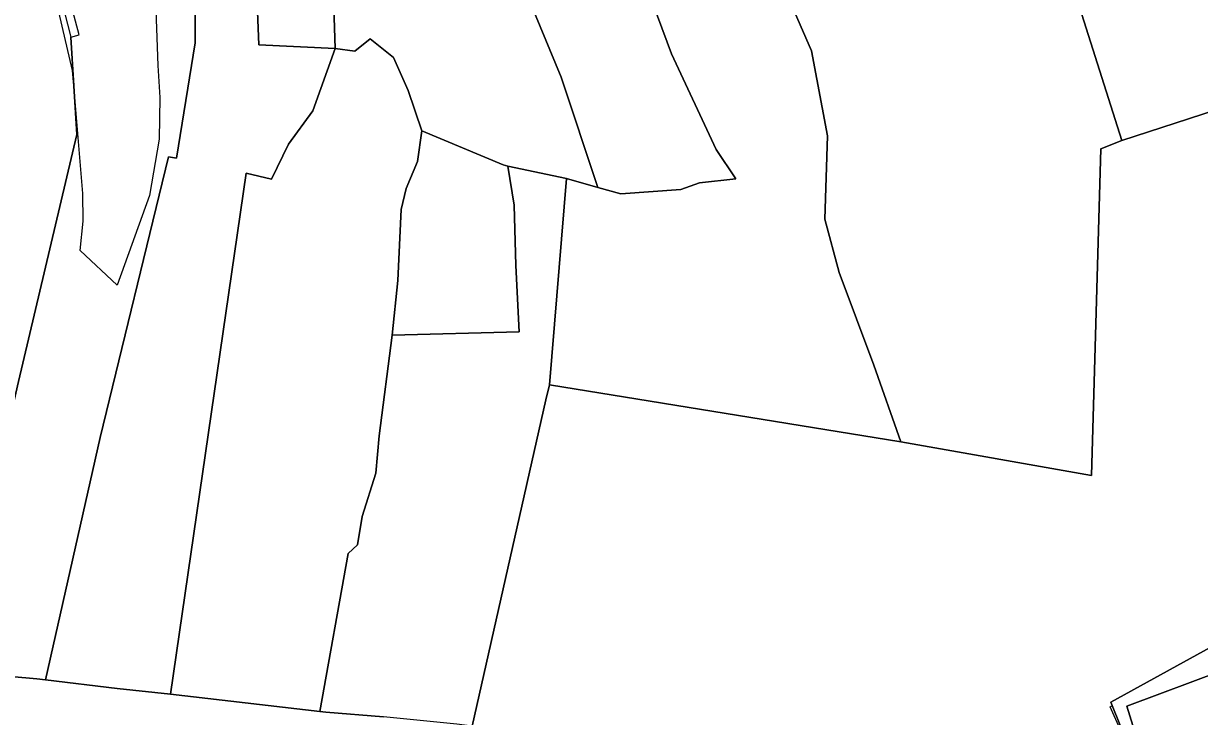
# Model space of a CAD drawing. Extents: x -477304 to -465429, y -1159113 to -1149210.
# Drawn here: x -474063 to -473443, y -1155111 to -1154745 of the extents above; entities that cross this region are included whole.
import ezdxf

# ---------------------------------------------------------------- set-up
doc = ezdxf.new("R2010")
doc.units = 0
for name, color, linetype in [('BPEJ_s', 7, 'Continuous'), ('PUPFL_s', 7, 'Continuous'), ('trav_porost_s', 7, 'Continuous')]:
    doc.layers.add(name, color=color, linetype=linetype)

msp = doc.modelspace()

# ---------------------------------------------------------------- linework, layer by layer
at = {"layer": 'BPEJ_s'}
for points in [[(-473994.4, -1154713.7), (-473992.4, -1154767.5), (-473991.3, -1154784.3), (-473991.8, -1154806.3), (-473996.8, -1154836), (-474013.8, -1154883.4), (-474033.4, -1154865.1), (-474031.8, -1154849.6), (-474032.03, -1154834.98), (-474036.74, -1154778.01), (-474037.4, -1154770), (-474048.4, -1154723.2)], [(-473994.4, -1154713.7), (-473992.4, -1154767.5), (-473991.3, -1154784.3), (-473991.8, -1154806.3), (-473996.8, -1154836), (-474013.8, -1154883.4), (-474033.4, -1154865.1), (-474031.8, -1154849.6), (-474032.03, -1154834.98), (-474036.74, -1154778.01), (-474037.4, -1154770), (-474048.4, -1154723.2)], [(-473432.75, -1155158.36), (-473468.65, -1155155.71), (-473468.89, -1155155.69), (-473481.61, -1155127.33), (-473484.37, -1155118.83), (-473490.12, -1155105.72), (-473489.05, -1155105.1), (-473489.74, -1155103.39), (-473390.35, -1155048.64)], [(-473432.75, -1155158.36), (-473468.65, -1155155.71), (-473468.89, -1155155.69), (-473481.61, -1155127.33), (-473484.37, -1155118.83), (-473490.12, -1155105.72), (-473489.05, -1155105.1), (-473489.74, -1155103.39), (-473390.35, -1155048.64)]]:
    msp.add_lwpolyline(points, dxfattribs=at)
at = {"layer": 'PUPFL_s'}
for points in [[(-473399.61, -1154539.62), (-473385.3, -1154675.41), (-473370.58, -1154726.12), (-473341.31, -1154789.07), (-473413.02, -1154784.01), (-473484.02, -1154806.92), (-473516.79, -1154703.2), (-473541.1, -1154633.88), (-473561.76, -1154574.46), (-473562.59, -1154572.14), (-473563.43, -1154569.79), (-473570.89, -1154525.62), (-473557.02, -1154533.13), (-473530.42, -1154521.8), (-473532, -1154511.28), (-473515.98, -1154504.36), (-473508.81, -1154499.55), (-473464.56, -1154469.87), (-473457.25, -1154464.97), (-473454.14, -1154473.17)], [(-474138.62, -1155082.78), (-474150.59, -1155081.21), (-474068.73, -1154774.35), (-474114.82, -1154775.79), (-474124.9, -1154740.34), (-474129.51, -1154714.98), (-474158.6, -1154626.01), (-474178.48, -1154533.65), (-474181.74, -1154511.76), (-474127.21, -1154496.69), (-474119.21, -1154490.42), (-474092.57, -1154493.81), (-474087.6, -1154520.9), (-474081.77, -1154586.89), (-474072.19, -1154615.78), (-474063.33, -1154654.9), (-474038.35, -1154752.44), (-474035.11, -1154803.81), (-474065.89, -1154934.21), (-474100.94, -1155086.77)], [(-473810.19, -1154819.81), (-473853.16, -1154801.88), (-473860.37, -1154780.69), (-473868.15, -1154763.25), (-473880.39, -1154753.45), (-473888.53, -1154759.94), (-473898.86, -1154758.53), (-473903.11, -1154628.1), (-473898.18, -1154579.94), (-473893.19, -1154540.84), (-473893.14, -1154578.33), (-473854.78, -1154691.1), (-473846.08, -1154688.17), (-473817.55, -1154737.13), (-473800.79, -1154720.87), (-473799.66, -1154723.91), (-473793.77, -1154739.74), (-473779.73, -1154773.63), (-473760.38, -1154831.74), (-473776.92, -1154827), (-473807.76, -1154820.46)], [(-473982.18, -1154621.33), (-473972.96, -1154724.49), (-473972.67, -1154755.47), (-473982.53, -1154816.4), (-473986.81, -1154815.59), (-474022.89, -1154963.77), (-474051.68, -1155091.49), (-474056.26, -1155090.92), (-474083.93, -1155088.57), (-474100.94, -1155086.77), (-474065.89, -1154934.21), (-474035.11, -1154803.81), (-474038.35, -1154752.44), (-474033.95, -1154751.22), (-474060.02, -1154653.96), (-474067.37, -1154615.13), (-474077.45, -1154588.19), (-474080.83, -1154554.9), (-473993.23, -1154545.03), (-473985.23, -1154599.08)], [(-473939.12, -1154756.48), (-473898.86, -1154758.53), (-473910.74, -1154791.35), (-473923.45, -1154808.93), (-473932.53, -1154827.44), (-473945.81, -1154824.31), (-473985.74, -1155099.02), (-474013.91, -1155096.19), (-474051.68, -1155091.49), (-474022.89, -1154963.77), (-473986.81, -1154815.59), (-473982.53, -1154816.4), (-473972.67, -1154755.47), (-473972.96, -1154724.49), (-473982.18, -1154621.33), (-473944.42, -1154623.96)], [(-473944.42, -1154623.96), (-473903.11, -1154628.1), (-473898.86, -1154758.53), (-473939.12, -1154756.48)], [(-473716.49, -1154832.94), (-473748.22, -1154835.22), (-473760.38, -1154831.74), (-473779.73, -1154773.63), (-473793.77, -1154739.74), (-473799.66, -1154723.91), (-473771.26, -1154694.39), (-473757.86, -1154687.75), (-473736.2, -1154721.44), (-473721.49, -1154761.25), (-473697.96, -1154811.78), (-473687.49, -1154827.15), (-473706.77, -1154829.29)], [(-473875.67, -1154962.89), (-473877.36, -1154982.46), (-473884.6, -1155005.42), (-473887.05, -1155020.29), (-473892.03, -1155024.9), (-473906.92, -1155108.22), (-473985.74, -1155099.02), (-473945.81, -1154824.31), (-473932.53, -1154827.44), (-473923.45, -1154808.93), (-473910.74, -1154791.35), (-473898.86, -1154758.53), (-473888.53, -1154759.94), (-473880.39, -1154753.45), (-473868.15, -1154763.25), (-473860.37, -1154780.69), (-473853.16, -1154801.88), (-473855.52, -1154818.06), (-473861.49, -1154832.37), (-473864.02, -1154843.43), (-473865.79, -1154880.78), (-473868.87, -1154909.69)], [(-473864.02, -1154843.43), (-473861.49, -1154832.37), (-473855.52, -1154818.06), (-473853.16, -1154801.88), (-473810.19, -1154819.81), (-473807.76, -1154820.46), (-473804.48, -1154841.11), (-473803.54, -1154872.92), (-473801.92, -1154908.02), (-473868.87, -1154909.69), (-473865.79, -1154880.78)], [(-473887.05, -1155020.29), (-473884.6, -1155005.42), (-473877.36, -1154982.46), (-473875.67, -1154962.89), (-473868.87, -1154909.69), (-473801.92, -1154908.02), (-473803.54, -1154872.92), (-473804.48, -1154841.11), (-473807.76, -1154820.46), (-473776.92, -1154827), (-473785.88, -1154935.82), (-473787.7, -1154943.82), (-473826.55, -1155115.89), (-473834.66, -1155114.86), (-473873.33, -1155111.01), (-473903.83, -1155108.58), (-473906.92, -1155108.22), (-473892.03, -1155024.9)]]:
    msp.add_lwpolyline(points, close=True, dxfattribs=at)
for points in [[(-473516.79, -1154703.2), (-473484.02, -1154806.92), (-473495.04, -1154811.48), (-473499.94, -1154983.67), (-473600.55, -1154965.92), (-473614.76, -1154925.48), (-473632.97, -1154876.62), (-473640.56, -1154848.47), (-473639.19, -1154804.53), (-473647.69, -1154759.77), (-473665.52, -1154718.38)], [(-473665.52, -1154718.38), (-473647.69, -1154759.77), (-473639.19, -1154804.53), (-473640.56, -1154848.47), (-473632.97, -1154876.62), (-473614.76, -1154925.48), (-473600.55, -1154965.92), (-473785.88, -1154935.82), (-473776.92, -1154827), (-473760.38, -1154831.74), (-473748.22, -1154835.22), (-473716.49, -1154832.94), (-473706.77, -1154829.29), (-473687.49, -1154827.15), (-473697.96, -1154811.78), (-473721.49, -1154761.25), (-473736.2, -1154721.44)], [(-473390.35, -1155048.64), (-473489.74, -1155103.39), (-473468.65, -1155155.71), (-473470.36, -1155155.57), (-473493.08, -1155153.74), (-473537.63, -1155149.54), (-473547.8, -1155148.31), (-473579.69, -1155144.48), (-473588.49, -1155142.49), (-473621.67, -1155137.59), (-473671.35, -1155133.39), (-473709.16, -1155128.63), (-473769.57, -1155123.1), (-473826.55, -1155115.89), (-473787.7, -1154943.82), (-473785.88, -1154935.82), (-473600.55, -1154965.92), (-473499.94, -1154983.67), (-473495.04, -1154811.48), (-473484.02, -1154806.92), (-473413.02, -1154784.01)], [(-474261.06, -1155154.03), (-474305.77, -1155105.1), (-474345.32, -1155059.02), (-474304.79, -1155064.57), (-474255.55, -1155070.01), (-474201.31, -1155074.1), (-474187.41, -1155076.4), (-474150.59, -1155081.21), (-474138.62, -1155082.78), (-474100.94, -1155086.77), (-474083.93, -1155088.57), (-474056.26, -1155090.92), (-474051.68, -1155091.49), (-474013.91, -1155096.19), (-473985.74, -1155099.02), (-473906.92, -1155108.22), (-473903.83, -1155108.58), (-473873.33, -1155111.01)]]:
    msp.add_lwpolyline(points, dxfattribs=at)
at = {"layer": 'trav_porost_s'}
for points in [[(-473390.35, -1155048.64), (-473377.43, -1155047.9), (-473376.11, -1155064.37), (-473362.79, -1155063.71), (-473362.77, -1155066.06), (-473379.59, -1155067.41), (-473481.31, -1155105.45), (-473465.62, -1155155.93), (-473468.65, -1155155.71), (-473489.74, -1155103.39)], [(-473432.75, -1155158.36), (-473465.62, -1155155.93), (-473481.31, -1155105.45), (-473379.59, -1155067.41), (-473372.57, -1155135.85), (-473369.77, -1155163.08), (-473373.26, -1155162.42), (-473392.03, -1155161.46)]]:
    msp.add_lwpolyline(points, close=True, dxfattribs=at)

doc.saveas('drawing.dxf')
